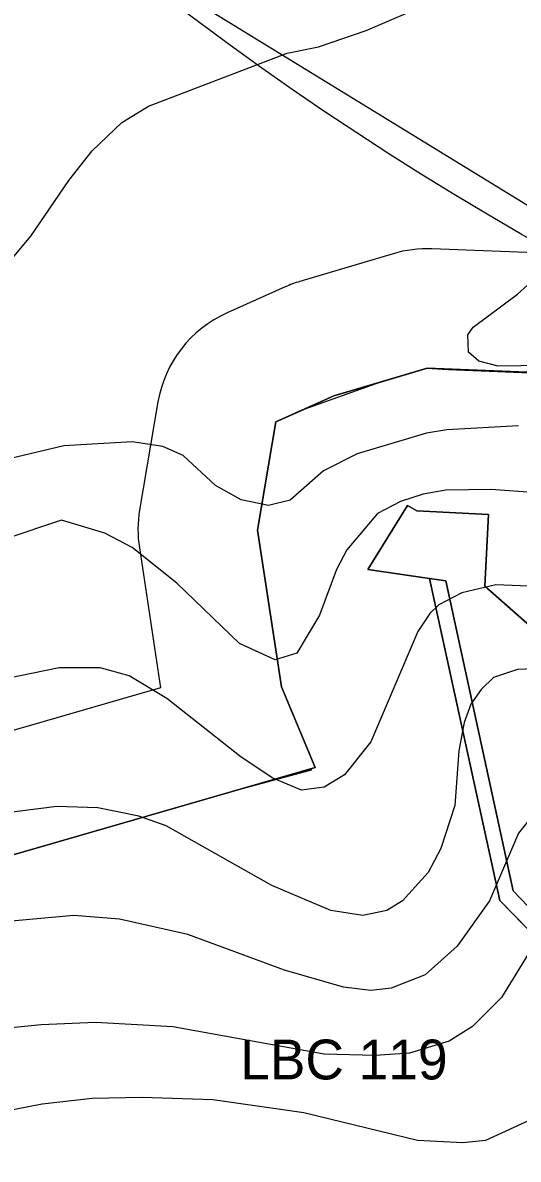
# Model space of a CAD drawing. Extents: x -706130 to -698555, y -971544 to -967260.
# Drawn here: x -704688.5 to -704564.2, y -970705.2 to -970419.8 of the extents above; entities that cross this region are included whole.
import ezdxf

# ---------------------------------------------------------------- set-up
doc = ezdxf.new("R2010")
doc.units = 0
for name, color, linetype in [('BPEJ hranice S', 7, 'Continuous'), ('BPEJ I-II trida ochrany S', 7, 'Continuous'), ('Docházková izochrona - VLAK N', 7, 'Continuous'), ('KN_Hranice_parcel', 7, 'Continuous'), ('KN_Polygon parcely', 7, 'Continuous'), ('KN_POZEMKY_10_LESNI POZEMEK', 7, 'Continuous'), ('KN_POZEMKY_14_OSTATNI PLOCHA', 7, 'Continuous'), ('KN_POZEMKY_2_ORNA PUDA', 7, 'Continuous'), ('KN_VYUZITI_17_ostatni plocha_ostatni komunikace', 7, 'Continuous'), ('KN_VYUZITI_27_ostatni plocha_neplodna puda', 7, 'Continuous'), ('OP lesa 30 m', 7, 'Continuous'), ('Plochy přírodní - lesní S', 7, 'Continuous'), ('Plochy přírodní - nelesní S', 7, 'Continuous'), ('Plochy zemědělské všeobecné CELEK S', 7, 'Continuous'), ('Regulační bloky v krajině S', 7, 'Continuous'), ('Spoje_RR trasy S', 7, 'Continuous'), ('USES_BC_mistni S', 7, 'Continuous'), ('USES_mistni_popis S', 7, 'Continuous'), ('USES_ŠRAFY S', 7, 'Continuous'), ('VÝŠKOPIS_vrstevnice hlavní', 7, 'Continuous'), ('VÝŠKOPIS_vrstevnice zesílená', 7, 'Continuous')]:
    doc.layers.add(name, color=color, linetype=linetype)

msp = doc.modelspace()

# ---------------------------------------------------------------- linework, layer by layer
at = {"layer": 'BPEJ hranice S'}
msp.add_lwpolyline([(-704557.21, -970508), (-704581.71, -970506.96), (-704587.33, -970506.66), (-704598.75, -970510.05), (-704618, -970516.91), (-704625.02, -970520.05), (-704629.62, -970547.2), (-704623.63, -970586.56), (-704615.18, -970606.86), (-704616.26, -970607.17), (-704616.13, -970607.48), (-704636.54, -970613.02), (-704692.15, -970629.07)], dxfattribs=at)
at = {"layer": 'BPEJ I-II trida ochrany S'}
for p, q in [((-704587.33, -970506.66), (-704587.04, -970506.57)), ((-704587.04, -970506.57), (-704554.75, -970507.86)), ((-704610.43, -970513.53), (-704598.77, -970510.06)), ((-704618, -970516.91), (-704610.43, -970513.53)), ((-704636.54, -970613.02), (-704616.26, -970607.17))]:
    msp.add_line(p, q, dxfattribs=at)
for points in [[(-704598.77, -970510.06), (-704598.75, -970510.05), (-704587.33, -970506.66), (-704587.33, -970506.66)], [(-704616.26, -970607.17), (-704616.26, -970607.17), (-704615.18, -970606.86), (-704623.63, -970586.56), (-704629.62, -970547.2), (-704625.02, -970520.05), (-704618, -970516.91), (-704618, -970516.91)], [(-704692.15, -970629.07), (-704636.54, -970613.02), (-704636.54, -970613.02)]]:
    msp.add_lwpolyline(points, dxfattribs=at)
at = {"layer": 'Docházková izochrona - VLAK N'}
msp.add_circle((-704165.45, -969778.77), 800, dxfattribs=at)
at = {"layer": 'KN_Hranice_parcel'}
for points in [[(-704721.73, -970636.04), (-704692.15, -970629.07), (-704615.18, -970606.86), (-704623.63, -970586.56), (-704629.62, -970547.2), (-704625.02, -970520.05), (-704610.43, -970513.53), (-704587.04, -970506.57), (-704554.75, -970507.86)], [(-704538.37, -970562.72), (-704554.33, -970577.39), (-704572.55, -970561.32), (-704571.62, -970543.33), (-704589.67, -970542.4), (-704592, -970541.05), (-704601.92, -970557.14), (-704586.44, -970559.35)], [(-704586.44, -970559.35), (-704568.79, -970640.2), (-704542.39, -970667.48), (-704537.1, -970689.45), (-704550.57, -970714.27), (-704575.99, -970744.6)], [(-704586.44, -970559.35), (-704582.36, -970559.93), (-704565.48, -970637.8), (-704561.73, -970641.77)]]:
    msp.add_lwpolyline(points, dxfattribs=at)
at = {"layer": 'KN_Polygon parcely'}
for points in [[(-704692.15, -970629.07), (-704615.18, -970606.86), (-704623.63, -970586.56), (-704629.62, -970547.2), (-704625.02, -970520.05), (-704610.43, -970513.53), (-704587.04, -970506.57), (-704554.75, -970507.86), (-704523.94, -970513.88), (-704487.95, -970521.55), (-704481.76, -970519.89), (-704475.26, -970516.19), (-704471.7, -970502.08), (-704462.33, -970484.51), (-704456.83, -970473.13), (-704474.11, -970434.34), (-704492.75, -970364)], [(-704550.57, -970714.27), (-704537.1, -970689.45), (-704542.39, -970667.48), (-704568.79, -970640.2), (-704586.44, -970559.35), (-704601.92, -970557.14), (-704592, -970541.05), (-704589.67, -970542.4), (-704571.62, -970543.33), (-704572.55, -970561.32), (-704554.33, -970577.39), (-704538.37, -970562.72), (-704556.51, -970529.3), (-704524.97, -970522.38), (-704523.9, -970517.3), (-704554.69, -970511.32), (-704554.75, -970507.86), (-704587.04, -970506.57), (-704610.43, -970513.53), (-704625.02, -970520.05), (-704629.62, -970547.2), (-704623.63, -970586.56), (-704615.18, -970606.86), (-704692.15, -970629.07)], [(-704716.59, -970846.92), (-704676.18, -970841.41), (-704663.67, -970836.34), (-704607.13, -970785.26), (-704569.07, -970743.01), (-704558.42, -970730.35), (-704547.13, -970716.92), (-704533.32, -970689.88), (-704538.73, -970666.12), (-704547.49, -970656.85), (-704561.73, -970641.77), (-704565.48, -970637.8), (-704582.36, -970559.93), (-704586.44, -970559.35), (-704568.79, -970640.2), (-704542.39, -970667.48), (-704537.1, -970689.45), (-704550.57, -970714.27), (-704575.99, -970744.6), (-704606.98, -970779.51), (-704664.28, -970831.84), (-704677.02, -970837.39), (-704716.59, -970842.66)]]:
    msp.add_lwpolyline(points, dxfattribs=at)
msp.add_lwpolyline([(-704572.55, -970561.32), (-704571.62, -970543.33), (-704589.67, -970542.4), (-704592, -970541.05), (-704601.92, -970557.14), (-704586.44, -970559.35), (-704582.36, -970559.93), (-704565.48, -970637.8), (-704561.73, -970641.77), (-704525.43, -970562.59), (-704538.37, -970562.72), (-704554.33, -970577.39)], close=True, dxfattribs=at)
at = {"layer": 'KN_POZEMKY_10_LESNI POZEMEK'}
for p, q in [((-704610.43, -970513.53), (-704587.04, -970506.57)), ((-704587.04, -970506.57), (-704554.75, -970507.86)), ((-704625.02, -970520.05), (-704610.43, -970513.53)), ((-704629.62, -970547.2), (-704625.02, -970520.05)), ((-704592, -970541.05), (-704601.92, -970557.14)), ((-704589.67, -970542.4), (-704592, -970541.05)), ((-704571.62, -970543.33), (-704589.67, -970542.4)), ((-704572.55, -970561.32), (-704571.62, -970543.33)), ((-704623.63, -970586.56), (-704629.62, -970547.2)), ((-704601.92, -970557.14), (-704586.44, -970559.35)), ((-704586.44, -970559.35), (-704568.79, -970640.2)), ((-704554.33, -970577.39), (-704572.55, -970561.32)), ((-704615.18, -970606.86), (-704623.63, -970586.56)), ((-704692.15, -970629.07), (-704615.18, -970606.86)), ((-704568.79, -970640.2), (-704542.39, -970667.48))]:
    msp.add_line(p, q, dxfattribs=at)
at = {"layer": 'KN_POZEMKY_14_OSTATNI PLOCHA'}
for p, q in [((-704601.92, -970557.14), (-704592, -970541.05)), ((-704592, -970541.05), (-704589.67, -970542.4)), ((-704589.67, -970542.4), (-704571.62, -970543.33)), ((-704571.62, -970543.33), (-704572.55, -970561.32)), ((-704586.44, -970559.35), (-704601.92, -970557.14)), ((-704568.79, -970640.2), (-704586.44, -970559.35)), ((-704586.44, -970559.35), (-704582.36, -970559.93)), ((-704582.36, -970559.93), (-704586.44, -970559.35)), ((-704582.36, -970559.93), (-704565.48, -970637.8)), ((-704565.48, -970637.8), (-704582.36, -970559.93)), ((-704572.55, -970561.32), (-704554.33, -970577.39)), ((-704542.39, -970667.48), (-704568.79, -970640.2)), ((-704565.48, -970637.8), (-704561.73, -970641.77)), ((-704561.73, -970641.77), (-704565.48, -970637.8))]:
    msp.add_line(p, q, dxfattribs=at)
at = {"layer": 'KN_POZEMKY_2_ORNA PUDA'}
for p, q in [((-704587.04, -970506.57), (-704610.43, -970513.53)), ((-704554.75, -970507.86), (-704587.04, -970506.57)), ((-704610.43, -970513.53), (-704625.02, -970520.05)), ((-704625.02, -970520.05), (-704629.62, -970547.2)), ((-704629.62, -970547.2), (-704623.63, -970586.56)), ((-704623.63, -970586.56), (-704615.18, -970606.86)), ((-704615.18, -970606.86), (-704692.15, -970629.07))]:
    msp.add_line(p, q, dxfattribs=at)
at = {"layer": 'KN_VYUZITI_17_ostatni plocha_ostatni komunikace'}
for p, q in [((-704568.79, -970640.2), (-704586.44, -970559.35)), ((-704586.44, -970559.35), (-704582.36, -970559.93)), ((-704582.36, -970559.93), (-704565.48, -970637.8)), ((-704542.39, -970667.48), (-704568.79, -970640.2)), ((-704565.48, -970637.8), (-704561.73, -970641.77))]:
    msp.add_line(p, q, dxfattribs=at)
at = {"layer": 'KN_VYUZITI_27_ostatni plocha_neplodna puda'}
for p, q in [((-704601.92, -970557.14), (-704592, -970541.05)), ((-704592, -970541.05), (-704589.67, -970542.4)), ((-704589.67, -970542.4), (-704571.62, -970543.33)), ((-704571.62, -970543.33), (-704572.55, -970561.32)), ((-704586.44, -970559.35), (-704601.92, -970557.14)), ((-704582.36, -970559.93), (-704586.44, -970559.35)), ((-704565.48, -970637.8), (-704582.36, -970559.93)), ((-704572.55, -970561.32), (-704554.33, -970577.39)), ((-704561.73, -970641.77), (-704565.48, -970637.8))]:
    msp.add_line(p, q, dxfattribs=at)
at = {"layer": 'OP lesa 30 m'}
for p, q in [((-704595.6, -970477.82), (-704618.99, -970484.78)), ((-704553.55, -970477.88), (-704585.84, -970476.59)), ((-704622.67, -970486.14), (-704637.26, -970492.66)), ((-704654.6, -970515.04), (-704659.2, -970542.19))]:
    msp.add_line(p, q, dxfattribs=at)
msp.add_lwpolyline([(-704659.28, -970551.71), (-704653.94, -970586.82), (-704699.75, -970600.04), (-704728.61, -970606.84)], dxfattribs=at)
for centre, start, end in [((-704587.04, -970506.57), 87.7122, 106.5711), ((-704610.43, -970513.53), 106.5711, 114.079), ((-704625.02, -970520.05), 114.079, 170.3837), ((-704629.62, -970547.2), 170.3837, 188.6532)]:
    msp.add_arc(centre, 30, start, end, dxfattribs=at)
at = {"layer": 'Plochy přírodní - lesní S'}
for p, q in [((-704587.04, -970506.57), (-704610.43, -970513.53)), ((-704554.75, -970507.86), (-704587.04, -970506.57)), ((-704610.43, -970513.53), (-704625.02, -970520.05)), ((-704625.02, -970520.05), (-704629.62, -970547.2)), ((-704629.62, -970547.2), (-704623.63, -970586.56)), ((-704623.63, -970586.56), (-704615.18, -970606.86)), ((-704615.18, -970606.86), (-704692.15, -970629.07))]:
    msp.add_line(p, q, dxfattribs=at)
for points in [[(-704586.44, -970559.35), (-704601.92, -970557.14), (-704592, -970541.05), (-704589.67, -970542.4), (-704571.62, -970543.33), (-704572.55, -970561.32), (-704554.33, -970577.39), (-704538.37, -970562.72)], [(-704562.58, -970728.6), (-704550.57, -970714.27), (-704537.1, -970689.45), (-704542.39, -970667.48), (-704568.79, -970640.2), (-704586.44, -970559.35)]]:
    msp.add_lwpolyline(points, dxfattribs=at)
at = {"layer": 'Plochy přírodní - nelesní S'}
for p, q in [((-704582.36, -970559.93), (-704586.44, -970559.35)), ((-704565.48, -970637.8), (-704582.36, -970559.93)), ((-704561.73, -970641.77), (-704565.48, -970637.8))]:
    msp.add_line(p, q, dxfattribs=at)
for points in [[(-704538.37, -970562.72), (-704554.33, -970577.39), (-704572.55, -970561.32), (-704571.62, -970543.33), (-704589.67, -970542.4), (-704592, -970541.05), (-704601.92, -970557.14), (-704586.44, -970559.35)], [(-704586.44, -970559.35), (-704582.36, -970559.93), (-704565.48, -970637.8), (-704561.73, -970641.77)], [(-704586.44, -970559.35), (-704568.79, -970640.2), (-704542.39, -970667.48), (-704537.1, -970689.45), (-704550.57, -970714.27), (-704562.58, -970728.6)]]:
    msp.add_lwpolyline(points, dxfattribs=at)
at = {"layer": 'Plochy zemědělské všeobecné CELEK S'}
for p, q in [((-704610.43, -970513.53), (-704587.04, -970506.57)), ((-704587.04, -970506.57), (-704554.75, -970507.86)), ((-704625.02, -970520.05), (-704610.43, -970513.53)), ((-704629.62, -970547.2), (-704625.02, -970520.05)), ((-704623.63, -970586.56), (-704629.62, -970547.2)), ((-704615.18, -970606.86), (-704623.63, -970586.56)), ((-704692.15, -970629.07), (-704615.18, -970606.86))]:
    msp.add_line(p, q, dxfattribs=at)
at = {"layer": 'Regulační bloky v krajině S'}
for p, q in [((-704610.43, -970513.53), (-704587.04, -970506.57)), ((-704587.04, -970506.57), (-704610.43, -970513.53)), ((-704587.04, -970506.57), (-704554.75, -970507.86)), ((-704554.75, -970507.86), (-704587.04, -970506.57)), ((-704625.02, -970520.05), (-704610.43, -970513.53)), ((-704610.43, -970513.53), (-704625.02, -970520.05)), ((-704629.62, -970547.2), (-704625.02, -970520.05)), ((-704625.02, -970520.05), (-704629.62, -970547.2)), ((-704623.63, -970586.56), (-704629.62, -970547.2)), ((-704629.62, -970547.2), (-704623.63, -970586.56)), ((-704615.18, -970606.86), (-704623.63, -970586.56)), ((-704623.63, -970586.56), (-704615.18, -970606.86)), ((-704692.15, -970629.07), (-704615.18, -970606.86)), ((-704615.18, -970606.86), (-704692.15, -970629.07))]:
    msp.add_line(p, q, dxfattribs=at)
at = {"layer": 'Spoje_RR trasy S'}
msp.add_lwpolyline([(-703762.9, -970955.81), (-704408.59, -970559.73), (-705036.21, -970174.74)], dxfattribs=at)
at = {"layer": 'USES_BC_mistni S'}
msp.add_lwpolyline([(-704554.75, -970507.86), (-704587.04, -970506.57), (-704610.43, -970513.53), (-704625.02, -970520.05), (-704629.62, -970547.2), (-704623.63, -970586.56), (-704615.18, -970606.86), (-704692.15, -970629.07)], dxfattribs=at)
at = {"layer": 'USES_ŠRAFY S'}
msp.add_lwpolyline([(-704554.75, -970507.86), (-704587.04, -970506.57), (-704610.43, -970513.53), (-704625.02, -970520.05), (-704629.62, -970547.2), (-704623.63, -970586.56), (-704615.18, -970606.86), (-704692.15, -970629.07)], dxfattribs=at)
at = {"layer": 'VÝŠKOPIS_vrstevnice hlavní'}
for points in [[(-704744.16, -970542.45), (-704686.52, -970473.4), (-704676.96, -970459.42), (-704671.11, -970452), (-704663.69, -970444.87), (-704656.99, -970440.73), (-704622.17, -970427.46), (-704614.33, -970425.89), (-704602.34, -970421.75), (-704580.23, -970412.19)], [(-704469.84, -970541.41), (-704480.65, -970527.47), (-704484.64, -970522.62), (-704489.06, -970518.63), (-704493.34, -970515.77), (-704503.33, -970511.49), (-704527.58, -970506.78), (-704540.99, -970505.64), (-704569.24, -970506.07), (-704574.09, -970504.79), (-704576.66, -970502.5), (-704576.81, -970498.22), (-704575.52, -970496.23), (-704564.39, -970487.95), (-704550.03, -970474.98), (-704533.17, -970454.47), (-704512.53, -970433.98), (-704494.87, -970409.8)], [(-704564.11, -970521.05), (-704582.08, -970522.05), (-704587.22, -970522.91), (-704604.63, -970528.04), (-704613.04, -970532.32), (-704621.46, -970539.74), (-704626.88, -970541.02), (-704633.73, -970539.6), (-704640.15, -970536.03), (-704648.28, -970528.47), (-704653.42, -970526.19), (-704661.12, -970525.05), (-704678.24, -970526.04), (-704691.94, -970529.33)], [(-704555.55, -970561.57), (-704569.82, -970561), (-704578.38, -970563), (-704584.08, -970565.99), (-704586.36, -970568.13), (-704589.36, -970572.7), (-704601.2, -970600.38), (-704607.77, -970608.65), (-704612.9, -970611.79), (-704618.61, -970612.5), (-704625.74, -970609.51), (-704633.73, -970604.23), (-704652.42, -970589.53), (-704661.84, -970583.83), (-704669.11, -970581.83), (-704679.39, -970581.83), (-704699.93, -970585.96)], [(-704462.81, -970705.38), (-704463.67, -970698.53), (-704468.8, -970684.84), (-704472.8, -970677.99), (-704501.47, -970642.61), (-704531.15, -970600.66), (-704538.14, -970592.67), (-704542.14, -970589.25), (-704548.13, -970585.4), (-704552.41, -970583.54), (-704558.4, -970581.97), (-704564.39, -970582.26), (-704570.39, -970584.25), (-704573.52, -970587.25), (-704576.09, -970590.96), (-704577.8, -970595.52), (-704579.09, -970602.66), (-704580.09, -970616.36)], [(-704580.09, -970616.36), (-704583.65, -970627.2), (-704586.79, -970633.19), (-704593.21, -970640.32), (-704597.21, -970642.75), (-704603.2, -970644.03), (-704611.19, -970642.75), (-704626.03, -970636.47), (-704652.56, -970621.49), (-704659.41, -970619.07), (-704669.68, -970616.93), (-704679.96, -970616.64), (-704700.5, -970619.21)], [(-704533.01, -970629.05), (-704542.85, -970620.06), (-704550.41, -970615.64), (-704554.12, -970615.21), (-704557.26, -970616.35), (-704560.54, -970618.78), (-704564.11, -970623.35), (-704571.38, -970640.32), (-704579.52, -970651.74), (-704587.51, -970658.87), (-704596.07, -970662.29), (-704601.2, -970662.87), (-704608.05, -970662.01), (-704622.89, -970657.73), (-704647.14, -970648.74), (-704664.26, -970644.89), (-704675.68, -970644.03), (-704691.37, -970645.46)], [(-704495.91, -970706.24), (-704500.33, -970696.25), (-704503.19, -970691.97), (-704514.17, -970678.7), (-704536.71, -970653.59), (-704540.57, -970650.31), (-704548.41, -970645.75), (-704554.12, -970646.6), (-704557.69, -970648.6), (-704560.97, -970652.45), (-704568.39, -970664.58), (-704575.66, -970671.85), (-704581.51, -970675.56), (-704591.5, -970678.56), (-704600.06, -970679.13), (-704612.9, -970678.84), (-704650.85, -970672), (-704670.26, -970670.86), (-704683.95, -970671.43), (-704703.35, -970673.42)]]:
    msp.add_lwpolyline(points, dxfattribs=at)
at = {"layer": 'VÝŠKOPIS_vrstevnice zesílená'}
for points in [[(-704559.54, -970537.89), (-704570.96, -970537.03), (-704582.37, -970537.17), (-704588.08, -970538.17), (-704593.78, -970540.03), (-704599.49, -970543.02), (-704607.19, -970552.15), (-704609.76, -970557.15), (-704614.04, -970568.56), (-704619.75, -970578.12), (-704625.17, -970579.83), (-704634.16, -970575.69), (-704649.85, -970560.57), (-704661.12, -970551.58), (-704667.97, -970548.02), (-704678.81, -970544.73), (-704792.95, -970582.97)], [(-704521.31, -970710.23), (-704526.16, -970698.25), (-704530.72, -970691.69), (-704539.28, -970683.84), (-704545.13, -970683.12), (-704552.12, -970687.12), (-704561.25, -970695.39), (-704572.38, -970700.53), (-704578.09, -970701.1), (-704589.5, -970700.53), (-704618.04, -970693.54), (-704640.87, -970690.26), (-704658.56, -970689.69), (-704671.11, -970689.97), (-704683.67, -970691.4), (-704696.22, -970693.83)]]:
    msp.add_lwpolyline(points, dxfattribs=at)

# ---------------------------------------------------------------- texts
at = {"layer": 'USES_mistni_popis S'}
msp.add_text('LBC 119', height=10, dxfattribs=at).set_placement((-704633.96, -970685.17))

doc.saveas('drawing.dxf')
